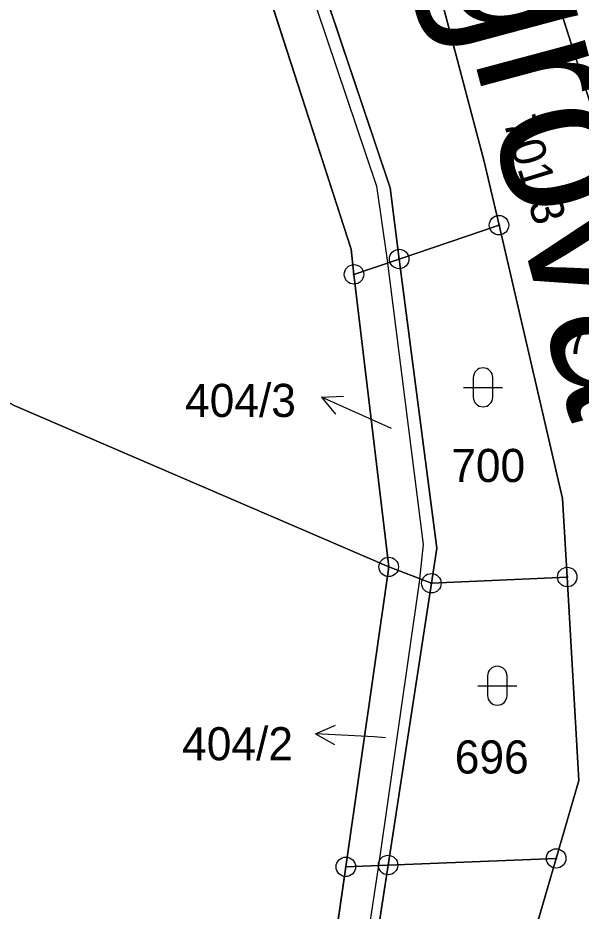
# Model space of a CAD drawing. Extents: x -689422 to -685210, y -987725 to -982160.
# Drawn here: x -686972.46 to -686943.57, y -985805.22 to -985759.35 of the extents above; entities that cross this region are included whole.
import ezdxf

# ---------------------------------------------------------------- set-up
doc = ezdxf.new("R2010")
doc.units = 0
for name, color, linetype in [('KN_Hranice_parcel', 7, 'Continuous'), ('KN_Hranice_parcel_vnitrni_kresba', 7, 'Continuous'), ('KN_Parcelni cisla', 7, 'Continuous'), ('KN_Parcelni cisla_sipky', 7, 'Continuous'), ('KN_Polygon parcely', 7, 'Continuous'), ('KN_Popisy_pomistni nazvy nazvy ulic', 7, 'Continuous'), ('KN_POZEMKY_OSTATNI PLOCHA', 7, 'Continuous'), ('KN_POZEMKY_ZAHRADA', 7, 'Continuous'), ('KN_VYUZITI_17_ostatni plocha_ostatni komunikace', 7, 'Continuous'), ('KN_VYUZITI_26_ostatni plocha_jina plocha', 7, 'Continuous'), ('KN_VYUZITI_27_ostatni plocha_neplodna puda', 7, 'Continuous'), ('KN_Značky bodu BP', 7, 'Continuous'), ('KN_Značky kultur', 7, 'Continuous')]:
    doc.layers.add(name, color=color, linetype=linetype)

msp = doc.modelspace()

# ---------------------------------------------------------------- linework, layer by layer
at = {"layer": 'KN_Hranice_parcel'}
for p, q in [((-686942.87, -985764.47), (-686945.04, -985757.65)), ((-686947.78, -985769.99), (-686952.9, -985771.73)), ((-686952.9, -985771.73), (-686955.22, -985772.52)), ((-686953.44, -985787.54), (-686955.22, -985772.52)), ((-686955.64, -985802.94), (-686953.44, -985787.54)), ((-686951.25, -985788.38), (-686953.44, -985787.54)), ((-686944.28, -985788.06), (-686951.25, -985788.38)), ((-686951.25, -985788.38), (-686953.47, -985802.85)), ((-686953.47, -985802.85), (-686955.64, -985802.94)), ((-686944.85, -985802.51), (-686953.47, -985802.85))]:
    msp.add_line(p, q, dxfattribs=at)
for points in [[(-686961.71, -985712.45), (-686963.08, -985739.1), (-686953.37, -985768.07), (-686952.9, -985771.73)], [(-686955.22, -985772.52), (-686955.37, -985771.22), (-686965.67, -985739.33), (-686967.82, -985715.19)], [(-686958.35, -985723.3), (-686956.29, -985735.76), (-686954.01, -985745.94), (-686948.54, -985766.72), (-686947.78, -985769.99)], [(-686947.78, -985769.99), (-686944.52, -985784.03), (-686944.28, -985788.06)], [(-686953.44, -985787.54), (-686972.66, -985779.26), (-686988.21, -985770.88)], [(-686952.9, -985771.73), (-686950.97, -985786.57), (-686951.25, -985788.38)], [(-686944.28, -985788.06), (-686943.68, -985798.5), (-686944.85, -985802.51)], [(-686944.85, -985802.51), (-686949.11, -985817.11), (-686954.56, -985820.05), (-686955.44, -985818.7)], [(-686953.47, -985802.85), (-686955.09, -985813.43), (-686955.44, -985818.7)], [(-686960.79, -985818.33), (-686956.64, -985809.89), (-686955.64, -985802.94)]]:
    msp.add_lwpolyline(points, dxfattribs=at)
at = {"layer": 'KN_Hranice_parcel_vnitrni_kresba'}
msp.add_lwpolyline([(-686973.31, -985692.23), (-686962.38, -985712.44), (-686963.77, -985739.13), (-686954.06, -985767.99), (-686953.53, -985771.67), (-686951.67, -985786.39), (-686951.88, -985788.32), (-686953.95, -985802.75), (-686955.53, -985813.25), (-686955.95, -985818.18), (-686964.24, -985823.47), (-686971.81, -985827.47), (-686977.24, -985828.9)], dxfattribs=at)
at = {"layer": 'KN_Parcelni cisla_sipky'}
for p, q in [((-686956.882, -985778.829), (-686955.763, -985778.779)), ((-686954.14, -985780.05), (-686956.882, -985778.829)), ((-686956.882, -985778.829), (-686956.17, -985779.694)), ((-686953.29, -985780.43), (-686954.14, -985780.05)), ((-686957.187, -985796.113), (-686956.161, -985795.665)), ((-686954.19, -985796.27), (-686957.187, -985796.113)), ((-686957.187, -985796.113), (-686956.213, -985796.665)), ((-686953.6, -985796.31), (-686954.19, -985796.27))]:
    msp.add_line(p, q, dxfattribs=at)
at = {"layer": 'KN_Polygon parcely'}
for points in [[(-686967.82, -985715.19), (-686965.67, -985739.33), (-686955.37, -985771.22), (-686955.22, -985772.52), (-686952.9, -985771.73), (-686953.37, -985768.07), (-686963.08, -985739.1), (-686961.71, -985712.45)], [(-686963.08, -985739.1), (-686953.37, -985768.07), (-686952.9, -985771.73), (-686947.78, -985769.99), (-686948.54, -985766.72), (-686954.01, -985745.94), (-686956.29, -985735.76), (-686958.35, -985723.3), (-686961.71, -985712.45)], [(-686955.22, -985772.52), (-686955.37, -985771.22), (-686965.67, -985739.33), (-686967.82, -985715.19), (-687000.36, -985725.41), (-686999.2, -985728.73), (-686996.04, -985745.99), (-687000.95, -985748.1), (-687006.74, -985760.79), (-686988.21, -985770.88), (-686972.66, -985779.26), (-686953.44, -985787.54)], [(-686925.88, -985751.93), (-686945.04, -985757.65), (-686942.87, -985764.47), (-686929.94, -985760.81), (-686921.36, -985759.61)], [(-686950.97, -985786.57), (-686951.25, -985788.38), (-686944.28, -985788.06), (-686944.52, -985784.03), (-686947.78, -985769.99), (-686952.9, -985771.73)], [(-686953.44, -985787.54), (-686972.66, -985779.26), (-686988.21, -985770.88), (-686990.04, -985773.01), (-686993.37, -985776.9), (-686993.97, -985777.6), (-687009.06, -985771.2), (-687014.48, -985776.39), (-687004.52, -985786.79), (-687003.47, -985787.82), (-686988.7, -985802.27), (-686987.55, -985800.91), (-686986.89, -985800.13), (-686984.04, -985802.78), (-686978.57, -985805.61), (-686960.79, -985818.33), (-686956.64, -985809.89), (-686955.64, -985802.94)], [(-686955.22, -985772.52), (-686953.44, -985787.54), (-686951.25, -985788.38), (-686950.97, -985786.57), (-686952.9, -985771.73)], [(-686953.44, -985787.54), (-686955.64, -985802.94), (-686953.47, -985802.85), (-686951.25, -985788.38)], [(-686951.25, -985788.38), (-686953.47, -985802.85), (-686944.85, -985802.51), (-686943.68, -985798.5), (-686944.28, -985788.06)], [(-686989.73, -985861.27), (-686990.58, -985856.94), (-686988.21, -985843.85), (-686985.35, -985838.14), (-686978.22, -985830.13), (-686977.55, -985829.37), (-686971.83, -985827.94), (-686964.08, -985823.9), (-686955.44, -985818.7), (-686955.09, -985813.43), (-686953.47, -985802.85), (-686955.64, -985802.94), (-686956.64, -985809.89), (-686960.79, -985818.33), (-686962.38, -985819.55), (-686965.88, -985822.23), (-686972.84, -985826.08), (-686979.55, -985828.32), (-686980.49, -985829.23), (-686987.19, -985835.77), (-686993.51, -985850.58), (-686994.76, -985860.7), (-686997.8, -985867.02), (-686992.91, -985863.54)], [(-686955.09, -985813.43), (-686955.44, -985818.7), (-686954.56, -985820.05), (-686949.11, -985817.11), (-686944.85, -985802.51), (-686953.47, -985802.85)]]:
    msp.add_lwpolyline(points, close=True, dxfattribs=at)
for points in [[(-686954.01, -985745.94), (-686948.54, -985766.72), (-686947.78, -985769.99), (-686944.52, -985784.03), (-686944.28, -985788.06), (-686943.68, -985798.5), (-686944.85, -985802.51), (-686949.11, -985817.11), (-686954.56, -985820.05), (-686955.44, -985818.7), (-686964.08, -985823.9), (-686971.83, -985827.94), (-686977.55, -985829.37)], [(-686937.61, -985841.75), (-686942.76, -985823.4), (-686944.17, -985821.99), (-686938.62, -985816.44), (-686935.32, -985803.77), (-686937.16, -985799.08), (-686937.95, -985787.6), (-686937.98, -985786.79), (-686938, -985785.98), (-686938.37, -985773.72), (-686939.77, -985770.9), (-686940.71, -985771.17), (-686941.72, -985767.27), (-686941.59, -985767.24), (-686941.97, -985766.46), (-686942.87, -985764.47), (-686945.04, -985757.65)]]:
    msp.add_lwpolyline(points, dxfattribs=at)
at = {"layer": 'KN_POZEMKY_OSTATNI PLOCHA'}
for p, q in [((-686953.37, -985768.07), (-686963.08, -985739.1)), ((-686963.08, -985739.1), (-686953.37, -985768.07)), ((-686955.37, -985771.22), (-686965.67, -985739.33)), ((-686954.01, -985745.94), (-686948.54, -985766.72)), ((-686948.54, -985766.72), (-686954.01, -985745.94)), ((-686945.04, -985757.65), (-686942.87, -985764.47)), ((-686948.54, -985766.72), (-686947.78, -985769.99)), ((-686947.78, -985769.99), (-686948.54, -985766.72)), ((-686952.9, -985771.73), (-686953.37, -985768.07)), ((-686953.37, -985768.07), (-686952.9, -985771.73)), ((-686952.9, -985771.73), (-686947.78, -985769.99)), ((-686947.78, -985769.99), (-686952.9, -985771.73)), ((-686947.78, -985769.99), (-686944.52, -985784.03)), ((-686944.52, -985784.03), (-686947.78, -985769.99)), ((-686955.22, -985772.52), (-686955.37, -985771.22)), ((-686955.22, -985772.52), (-686952.9, -985771.73)), ((-686952.9, -985771.73), (-686955.22, -985772.52)), ((-686950.97, -985786.57), (-686952.9, -985771.73)), ((-686952.9, -985771.73), (-686950.97, -985786.57)), ((-686953.44, -985787.54), (-686955.22, -985772.52)), ((-686944.52, -985784.03), (-686944.28, -985788.06)), ((-686944.28, -985788.06), (-686944.52, -985784.03)), ((-686951.25, -985788.38), (-686950.97, -985786.57)), ((-686950.97, -985786.57), (-686951.25, -985788.38)), ((-686955.64, -985802.94), (-686953.44, -985787.54)), ((-686953.44, -985787.54), (-686951.25, -985788.38)), ((-686951.25, -985788.38), (-686953.44, -985787.54)), ((-686951.25, -985788.38), (-686944.28, -985788.06)), ((-686944.28, -985788.06), (-686951.25, -985788.38)), ((-686944.28, -985788.06), (-686943.68, -985798.5)), ((-686943.68, -985798.5), (-686944.28, -985788.06)), ((-686953.47, -985802.85), (-686951.25, -985788.38)), ((-686951.25, -985788.38), (-686953.47, -985802.85)), ((-686943.68, -985798.5), (-686944.85, -985802.51)), ((-686944.85, -985802.51), (-686943.68, -985798.5)), ((-686953.47, -985802.85), (-686955.64, -985802.94)), ((-686955.64, -985802.94), (-686953.47, -985802.85)), ((-686955.09, -985813.43), (-686953.47, -985802.85)), ((-686953.47, -985802.85), (-686955.09, -985813.43)), ((-686944.85, -985802.51), (-686953.47, -985802.85)), ((-686953.47, -985802.85), (-686944.85, -985802.51)), ((-686944.85, -985802.51), (-686949.11, -985817.11)), ((-686949.11, -985817.11), (-686944.85, -985802.51)), ((-686956.64, -985809.89), (-686955.64, -985802.94))]:
    msp.add_line(p, q, dxfattribs=at)
at = {"layer": 'KN_POZEMKY_ZAHRADA'}
for p, q in [((-686965.67, -985739.33), (-686955.37, -985771.22)), ((-686942.87, -985764.47), (-686945.04, -985757.65)), ((-686955.37, -985771.22), (-686955.22, -985772.52)), ((-686955.22, -985772.52), (-686953.44, -985787.54)), ((-686972.66, -985779.26), (-686953.44, -985787.54)), ((-686953.44, -985787.54), (-686972.66, -985779.26)), ((-686953.44, -985787.54), (-686955.64, -985802.94)), ((-686955.64, -985802.94), (-686956.64, -985809.89))]:
    msp.add_line(p, q, dxfattribs=at)
at = {"layer": 'KN_VYUZITI_17_ostatni plocha_ostatni komunikace'}
for p, q in [((-686948.54, -985766.72), (-686954.01, -985745.94)), ((-686945.04, -985757.65), (-686942.87, -985764.47)), ((-686947.78, -985769.99), (-686948.54, -985766.72)), ((-686944.52, -985784.03), (-686947.78, -985769.99)), ((-686944.28, -985788.06), (-686944.52, -985784.03)), ((-686943.68, -985798.5), (-686944.28, -985788.06)), ((-686944.85, -985802.51), (-686943.68, -985798.5)), ((-686949.11, -985817.11), (-686944.85, -985802.51))]:
    msp.add_line(p, q, dxfattribs=at)
at = {"layer": 'KN_VYUZITI_26_ostatni plocha_jina plocha'}
for p, q in [((-686963.08, -985739.1), (-686953.37, -985768.07)), ((-686955.37, -985771.22), (-686965.67, -985739.33)), ((-686953.37, -985768.07), (-686952.9, -985771.73)), ((-686955.22, -985772.52), (-686955.37, -985771.22)), ((-686955.22, -985772.52), (-686952.9, -985771.73)), ((-686952.9, -985771.73), (-686955.22, -985772.52)), ((-686952.9, -985771.73), (-686950.97, -985786.57)), ((-686953.44, -985787.54), (-686955.22, -985772.52)), ((-686950.97, -985786.57), (-686951.25, -985788.38)), ((-686955.64, -985802.94), (-686953.44, -985787.54)), ((-686953.44, -985787.54), (-686951.25, -985788.38)), ((-686951.25, -985788.38), (-686953.44, -985787.54)), ((-686951.25, -985788.38), (-686953.47, -985802.85)), ((-686953.47, -985802.85), (-686955.64, -985802.94)), ((-686955.64, -985802.94), (-686953.47, -985802.85)), ((-686953.47, -985802.85), (-686955.09, -985813.43)), ((-686956.64, -985809.89), (-686955.64, -985802.94))]:
    msp.add_line(p, q, dxfattribs=at)
at = {"layer": 'KN_VYUZITI_27_ostatni plocha_neplodna puda'}
for p, q in [((-686953.37, -985768.07), (-686963.08, -985739.1)), ((-686954.01, -985745.94), (-686948.54, -985766.72)), ((-686948.54, -985766.72), (-686947.78, -985769.99)), ((-686952.9, -985771.73), (-686953.37, -985768.07)), ((-686952.9, -985771.73), (-686947.78, -985769.99)), ((-686947.78, -985769.99), (-686952.9, -985771.73)), ((-686947.78, -985769.99), (-686944.52, -985784.03)), ((-686950.97, -985786.57), (-686952.9, -985771.73)), ((-686944.52, -985784.03), (-686944.28, -985788.06)), ((-686951.25, -985788.38), (-686950.97, -985786.57)), ((-686951.25, -985788.38), (-686944.28, -985788.06)), ((-686944.28, -985788.06), (-686951.25, -985788.38)), ((-686944.28, -985788.06), (-686943.68, -985798.5)), ((-686953.47, -985802.85), (-686951.25, -985788.38)), ((-686943.68, -985798.5), (-686944.85, -985802.51)), ((-686955.09, -985813.43), (-686953.47, -985802.85)), ((-686944.85, -985802.51), (-686953.47, -985802.85)), ((-686953.47, -985802.85), (-686944.85, -985802.51)), ((-686944.85, -985802.51), (-686949.11, -985817.11))]:
    msp.add_line(p, q, dxfattribs=at)
at = {"layer": 'KN_Značky bodu BP'}
for centre, radius in [((-686947.78, -985769.99), 0.5), ((-686947.78, -985769.99), 0.0303), ((-686952.9, -985771.73), 0.5), ((-686955.22, -985772.52), 0.5), ((-686952.9, -985771.73), 0.0303), ((-686955.22, -985772.52), 0.0303), ((-686953.44, -985787.54), 0.5), ((-686953.44, -985787.54), 0.0303), ((-686944.28, -985788.06), 0.5), ((-686951.25, -985788.38), 0.5), ((-686944.28, -985788.06), 0.0303), ((-686951.25, -985788.38), 0.0303), ((-686953.47, -985802.85), 0.5), ((-686944.85, -985802.51), 0.5), ((-686955.64, -985802.94), 0.5), ((-686953.47, -985802.85), 0.0303), ((-686944.85, -985802.51), 0.0303), ((-686955.64, -985802.94), 0.0303)]:
    msp.add_circle(centre, radius, dxfattribs=at)
at = {"layer": 'KN_Značky kultur'}
for p, q in [((-686949.101, -985777.821), (-686949.101, -985778.822)), ((-686948.099, -985778.822), (-686948.099, -985777.821)), ((-686949.601, -985778.321), (-686947.599, -985778.321)), ((-686948.371, -985793.141), (-686948.371, -985794.142)), ((-686947.369, -985794.142), (-686947.369, -985793.141)), ((-686948.871, -985793.641), (-686946.869, -985793.641))]:
    msp.add_line(p, q, dxfattribs=at)
for centre, start, end in [((-686948.6, -985777.821), 0, 180), ((-686948.6, -985778.821), 180, 359.9879), ((-686947.87, -985793.141), 0, 180), ((-686947.87, -985794.141), 180, 359.9879)]:
    msp.add_arc(centre, 0.5, start, end, dxfattribs=at)

# ---------------------------------------------------------------- texts
at = {"layer": 'KN_Parcelni cisla'}
msp.add_text('701/3', height=1.7, rotation=287, dxfattribs=at).set_placement((-686947.587, -985764.654))
for s, p in [('702', (-686944.375, -985776.61)), ('404/3', (-686963.888, -985779.84)), ('700', (-686950.23, -985783.18)), ('404/2', (-686964.038, -985797.47)), ('696', (-686950.05, -985798.15))]:
    msp.add_text(s, height=1.7, dxfattribs=at).set_placement(p)
at = {"layer": 'KN_Popisy_pomistni nazvy nazvy ulic'}
msp.add_text('Riegrova', height=7.5, rotation=285, dxfattribs=at).set_placement((-686954.451, -985741.409))

doc.saveas('drawing.dxf')
